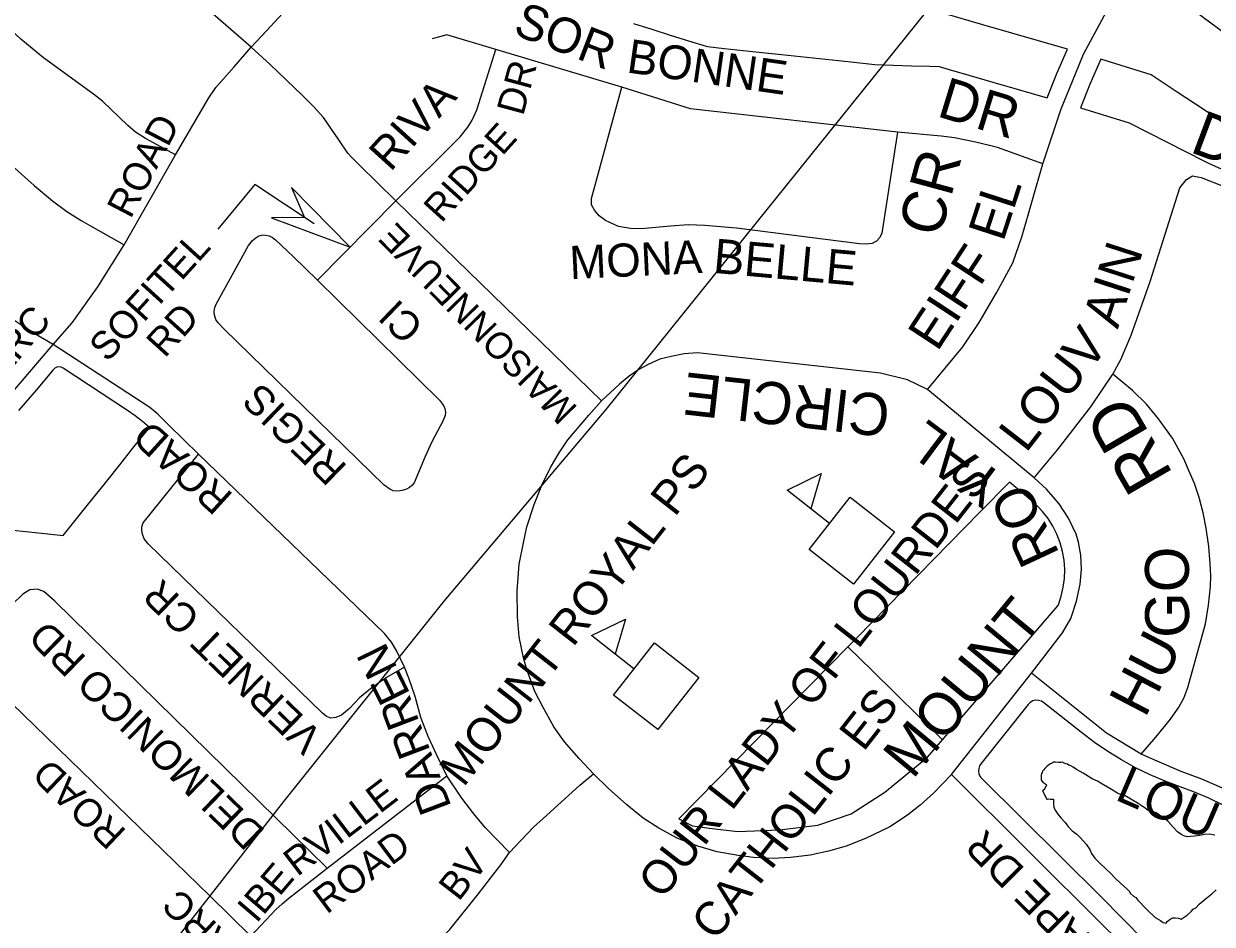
# Model space of a CAD drawing. Extents: x 586326 to 623965, y 4819854 to 4857850.
# Drawn here: x 600266 to 601060, y 4849167 to 4849768 of the extents above; entities that cross this region are included whole.
import ezdxf

# ---------------------------------------------------------------- set-up
doc = ezdxf.new("R2010")
doc.units = 0
for name, color, linetype in [('Lots_Concessions', 7, 'Continuous'), ('Minor Rd Lbls', 7, 'Continuous'), ('Minor Rds', 7, 'Continuous'), ('Park Outlines', 7, 'Continuous'), ('Proposed Secondary Rds', 7, 'Continuous'), ('School Syms_Lbls', 7, 'Continuous'), ('Secondary Rds Lbls', 7, 'Continuous'), ('SWM Ponds', 7, 'Continuous')]:
    doc.layers.add(name, color=color, linetype=linetype)

msp = doc.modelspace()

# ---------------------------------------------------------------- linework, layer by layer
at = {"layer": 'Lots_Concessions'}
for p, q in [((600655.2, 4849510.35), (601091.64, 4850052.78)), ((600546.85, 4849382.43), (600655.2, 4849510.35)), ((600439.86, 4849248.73), (600546.85, 4849382.43)), ((600363.18, 4849150.39), (600439.86, 4849248.73))]:
    msp.add_line(p, q, dxfattribs=at)
at = {"layer": 'Minor Rd Lbls'}
for p, q in [((600420.64, 4849660.54), (600395.87, 4849630.8)), ((600460.06, 4849634.36), (600420.64, 4849660.54))]:
    msp.add_line(p, q, dxfattribs=at)
msp.add_lwpolyline([(600431.71, 4849638.19), (600484.23, 4849618.66), (600444.93, 4849658.59), (600453.62, 4849638.48)], close=True, dxfattribs=at)
at = {"layer": 'Minor Rds'}
for points in [[(600418.14, 4849752.19), (600428.43, 4849763.03), (600439.01, 4849774.67), (600447.34, 4849783.73), (600452.38, 4849789.46), (600457.89, 4849796.65), (600463.13, 4849804.38), (600468.01, 4849812.51), (600471.49, 4849819.01), (600476.31, 4849830.71), (600480.35, 4849843.01), (600484.32, 4849856.97), (600493.3, 4849898.39)], [(600367.5, 4849680.3), (600347.58, 4849691.27), (600340.94, 4849695.5), (600335.66, 4849700.01), (600318.85, 4849716.2), (600312.8, 4849720.93), (600279.45, 4849745.07), (600264.38, 4849757.61), (600212.31, 4849806.51), (600208.78, 4849809.08), (600205.47, 4849809.75), (600202.11, 4849809.13), (600198.92, 4849806.97), (600169.6, 4849771.26), (600166.71, 4849765.75), (600166.94, 4849760.62), (600170.94, 4849753.97), (600213.35, 4849713.23), (600273.27, 4849659.82), (600285.46, 4849649.72), (600295.03, 4849642.62), (600304.59, 4849636.5), (600310.82, 4849632.97), (600333.3, 4849620.37)], [(601006.11, 4849807.55), (601077.44, 4849754.61)], [(600581.53, 4849750.74), (600548.69, 4849760.55), (600538.92, 4849757.85)], [(600367.5, 4849680.3), (600389.77, 4849718.36), (600394.5, 4849725.38), (600406.77, 4849739.12), (600418.14, 4849752.19)], [(600514.77, 4849649.58), (600557.64, 4849692.47), (600562.66, 4849698.89), (600565.7, 4849703.49), (600568.84, 4849710.3), (600581.53, 4849750.74)], [(600665.6, 4849725.54), (600581.53, 4849750.74)], [(600849.58, 4849695.54), (600839.26, 4849627.97), (600837.9, 4849625.16), (600835.58, 4849622.72), (600832.69, 4849621.21), (600828.3, 4849620.67), (600824.2, 4849620.9), (600742.12, 4849631.39), (600721.02, 4849633.27), (600709.94, 4849633.69), (600697.99, 4849632.67), (600678.53, 4849630.88), (600671.34, 4849631.19), (600663.41, 4849632.6), (600654.58, 4849636.59), (600650.33, 4849639.64), (600647.34, 4849643.3), (600645.41, 4849646.94), (600645.27, 4849651.13), (600665.6, 4849725.54)], [(600849.58, 4849695.54), (600711.53, 4849711.1), (600665.6, 4849725.54)], [(600285.96, 4849553.69), (600271.72, 4849561.87), (600256.92, 4849571.66), (600249.31, 4849578.05), (600242.82, 4849583.99), (600129.63, 4849695.28), (600124.95, 4849699.23), (600121.36, 4849701.01), (600118.52, 4849701.35), (600114.74, 4849700.4), (600111.43, 4849697.7), (600082.89, 4849662.08), (600080.88, 4849655.89), (600081.55, 4849650.42), (600085.45, 4849644.55), (600236.59, 4849496.1)], [(600946.57, 4849674.44), (600916.35, 4849685.17), (600902.87, 4849688.5), (600887.68, 4849691.66), (600878.85, 4849692.75), (600849.58, 4849695.54)], [(600333.3, 4849620.37), (600367.5, 4849680.3)], [(600993.44, 4849533.92), (600998.64, 4849543.69), (601005.67, 4849559.91), (601018.39, 4849595.83), (601038.24, 4849658.38), (601042.57, 4849663.92), (601046.66, 4849666.3), (601052.44, 4849665.13), (601084.03, 4849652.72), (601129.26, 4849636.34)], [(600462.49, 4849596.62), (600514.77, 4849649.58)], [(600534.37, 4849478.96), (600527.02, 4849461.47), (600525.38, 4849459.5), (600523.87, 4849458.29), (600521.87, 4849457.08), (600519.91, 4849456.41), (600517.54, 4849456.07), (600515.41, 4849455.91), (600512.98, 4849455.99), (600510.58, 4849457.08), (600507, 4849459.71), (600399.86, 4849564.15), (600396.15, 4849568.24), (600394.44, 4849570.52), (600393.53, 4849573.28), (600393.28, 4849575.69), (600393.76, 4849578.38), (600394.82, 4849580.56), (600416.27, 4849619.72), (600418.92, 4849623.1), (600421.1, 4849625.03), (600423.32, 4849626.17), (600425.83, 4849626.95), (600427.7, 4849626.76), (600430.03, 4849626.18), (600432.34, 4849625.23), (600434.36, 4849623.66), (600446.39, 4849612.25)], [(600285.96, 4849553.69), (600298.5, 4849568.17), (600315.78, 4849592.17), (600333.3, 4849620.37)], [(600446.39, 4849612.25), (600462.49, 4849596.62)], [(600462.49, 4849596.62), (600543.87, 4849516.58), (600546.58, 4849512.94), (600547.5, 4849511.07), (600547.91, 4849508.65), (600547.61, 4849506.3), (600546.04, 4849502.46), (600538.71, 4849488.68), (600534.37, 4849478.96)], [(600236.59, 4849496.1), (600285.96, 4849553.69)], [(600383.03, 4849480.58), (600363, 4849500.18), (600355.83, 4849507.23), (600350.51, 4849511.6), (600285.96, 4849553.69)], [(600940.92, 4849464.79), (600956.4, 4849483.32), (600978.65, 4849512.11), (600993.44, 4849533.92)], [(601012.38, 4849280.29), (601022.14, 4849291.48), (601031.94, 4849303.65), (601037.38, 4849311.55), (601040.7, 4849317.64), (601043.57, 4849324.78), (601055.21, 4849367.33), (601057.3, 4849379.71), (601058.63, 4849392.09), (601058.82, 4849399.32), (601058.44, 4849407.4), (601057.52, 4849418.82), (601055.78, 4849431.04), (601053.77, 4849441.43), (601051.05, 4849451.66), (601047.95, 4849461.03), (601044, 4849470.05), (601040.73, 4849477.39), (601033.31, 4849491.22), (601023.8, 4849504.21), (601015.78, 4849513.95), (601006.54, 4849523.05), (600993.44, 4849533.92)], [(600520.39, 4849338.4), (600508.38, 4849331.42), (600497.67, 4849323.82), (600490.44, 4849317.88), (600483.67, 4849310.62), (600478.32, 4849306.21), (600474.53, 4849304.67), (600471.12, 4849304.33), (600468.22, 4849305.5), (600465.63, 4849307.7), (600349.24, 4849420.7), (600346.65, 4849424.02), (600345.55, 4849427.08), (600345.17, 4849429.58), (600345.09, 4849431.97), (600346.07, 4849434.71), (600383.03, 4849480.58)], [(600520.39, 4849338.4), (600515.35, 4849349.06), (600511.71, 4849355.01), (600507.22, 4849360.86), (600383.03, 4849480.58)], [(600468.79, 4849204.21), (600286.91, 4849382.48), (600279.73, 4849388.82), (600275.17, 4849390.37), (600270.29, 4849389.92), (600265.57, 4849387.08), (600223.99, 4849347.03)], [(600417.89, 4849158.65), (600390.43, 4849185.69), (600265.78, 4849306.63), (600235.56, 4849335.86), (600223.99, 4849347.03)], [(600548.84, 4849265.71), (600542.02, 4849279.67), (600536.34, 4849291.99), (600531.36, 4849304.81), (600527.48, 4849318.68), (600523.45, 4849330.97), (600520.39, 4849338.4)], [(601012.38, 4849280.29), (600989.13, 4849294.18), (600939.09, 4849334.39)], [(601101.17, 4849236.67), (601088.61, 4849245.04), (601075.98, 4849252.59), (601066.09, 4849257.72), (601052.72, 4849263.46), (601038.93, 4849268.66), (601023.06, 4849275.48), (601012.38, 4849280.29)], [(600468.79, 4849204.21), (600548.84, 4849265.71)], [(600590.68, 4849214.53), (600574.34, 4849231.24), (600566.76, 4849240.31), (600558.78, 4849250.89), (600548.84, 4849265.71)], [(600417.89, 4849158.65), (600434.62, 4849176.49), (600438.89, 4849180.39), (600443.35, 4849184.18), (600468.79, 4849204.21)]]:
    msp.add_lwpolyline(points, dxfattribs=at)
at = {"layer": 'Park Outlines'}
for points in [[(600673.47, 4849767.93), (600685.69, 4849764.13), (600697.91, 4849760.32), (600710.12, 4849756.52), (600721.83, 4849752.88), (600722.8, 4849752.58), (600733.9, 4849751.39), (600746.63, 4849750.04), (600759.35, 4849748.68), (600772.07, 4849747.32), (600784.8, 4849745.97), (600797.52, 4849744.61), (600810.25, 4849743.25), (600822.37, 4849741.96), (600834.5, 4849740.66), (600840.15, 4849740.47), (600846.73, 4849740.25), (600858.95, 4849739.85), (600871.17, 4849739.44), (600877.42, 4849739.23), (600884.08, 4849737.3), (600897.18, 4849733.5), (600913.38, 4849728.81), (600929.51, 4849724.14), (600949.63, 4849718.31), (600956.1, 4849734.69), (600963.11, 4849750.83), (600906.67, 4849767.19), (600882.96, 4849774.06)], [(601065.81, 4849702.67), (601054.28, 4849710.31), (601036.43, 4849722.12), (601019.03, 4849733.65), (600985.35, 4849744.15), (600978.26, 4849728.06), (600971.74, 4849711.74), (601004.27, 4849701.61), (601054.63, 4849676.03), (601057.8, 4849674.61), (601083.28, 4849663.18)], [(600256.86, 4849430.08), (600282.35, 4849427.28), (600292.54, 4849426.16), (600308.52, 4849446.15), (600321.63, 4849462.53), (600330.38, 4849473.48), (600339.14, 4849484.43), (600350.21, 4849498.27), (600345.54, 4849502.29), (600340.66, 4849506.06), (600335.6, 4849509.57), (600292.47, 4849537.91), (600291.14, 4849538.53), (600289.69, 4849538.73), (600288.24, 4849538.51), (600286.92, 4849537.87), (600285.84, 4849536.88), (600274.47, 4849523.18), (600262.79, 4849509.74)], [(601066.66, 4849246.31), (601057.44, 4849250.86), (601047.99, 4849254.93), (601038.35, 4849258.5), (601028.24, 4849262.24), (601018.32, 4849266.48), (601008.62, 4849271.19), (600999.17, 4849276.37), (600989.98, 4849282.01), (600981.07, 4849288.09), (600972.48, 4849294.61), (600947.36, 4849314.62), (600945.69, 4849315.63), (600943.81, 4849316.17), (600941.85, 4849316.21), (600939.95, 4849315.74), (600938.24, 4849314.79), (600936.83, 4849313.43), (600905.32, 4849273.89), (600904.39, 4849272.39), (600903.84, 4849270.72), (600903.69, 4849268.96), (600903.96, 4849267.22), (600904.63, 4849265.58), (600905.21, 4849264.69), (600905.91, 4849263.89), (600985.52, 4849184.93), (601028.4, 4849141.62)]]:
    msp.add_lwpolyline(points, dxfattribs=at)
for points in [[(600879.66, 4849289.92), (600885.67, 4849296.89), (600885.67, 4849296.89), (600956.71, 4849379.16), (600957.06, 4849380.02), (600958.99, 4849385.74), (600960.34, 4849391.62), (600961.11, 4849397.6), (600961.28, 4849403.63), (600960.86, 4849409.65), (600959.84, 4849415.6), (600958.24, 4849421.42), (600956.07, 4849427.05), (600953.36, 4849432.44), (600950.12, 4849437.54), (600946.4, 4849442.29), (600943.23, 4849445.68), (600939.8, 4849448.83), (600924.48, 4849461.85), (600904.69, 4849441.7), (600822.38, 4849357.88), (600822.38, 4849357.88), (600816.53, 4849351.92), (600832.69, 4849336.05)], [(600816.53, 4849351.92), (600804.63, 4849339.8), (600703.73, 4849237.04), (600712.72, 4849232.45), (600723.99, 4849230.94), (600742.93, 4849228.53), (600770.91, 4849229.75), (600796.44, 4849232.89), (600818.6, 4849240.35), (600841.16, 4849254.81), (600869.57, 4849278.21), (600879.66, 4849289.92), (600832.69, 4849336.05)]]:
    msp.add_lwpolyline(points, close=True, dxfattribs=at)
at = {"layer": 'Proposed Secondary Rds'}
for points in [[(600418.14, 4849752.19), (600392.67, 4849774.28), (600381.65, 4849783.88), (600371.41, 4849790.97), (600360.53, 4849797.04), (600351.13, 4849801.43), (600339.73, 4849806.34), (600316.2, 4849816.58), (600308.69, 4849820.31), (600303.39, 4849823.78), (600292.96, 4849831.13), (600285.52, 4849837.34), (600254.45, 4849868.24), (600241.43, 4849880.77), (600197.74, 4849922.8)], [(600946.57, 4849674.44), (600958.82, 4849711.01), (600968.36, 4849734.35), (600973.85, 4849747.44), (600987.55, 4849773.07), (600996.59, 4849789.7), (601006.11, 4849807.55)], [(600514.77, 4849649.58), (600490.17, 4849673.67), (600485.46, 4849678.41), (600482.72, 4849681.51), (600476.53, 4849690.36), (600466.32, 4849705.29), (600460.04, 4849712.33), (600452.43, 4849719.98), (600430.68, 4849740.57), (600418.14, 4849752.19)], [(600869.72, 4849523.68), (600893.15, 4849552.06), (600904.23, 4849568.49), (600915.82, 4849588.2), (600926.67, 4849608.16), (600932.88, 4849626.22), (600946.57, 4849674.44)], [(600651.95, 4849516.03), (600514.77, 4849649.58)], [(600869.72, 4849523.68), (600856.22, 4849530.12), (600838.37, 4849534.59), (600730.18, 4849546.66), (600716.04, 4849548.08), (600707.19, 4849547.45), (600698.47, 4849545.62), (600691.03, 4849543.84), (600683.06, 4849540.43), (600676.89, 4849537.05), (600670.39, 4849532.64), (600664.1, 4849527.27), (600651.95, 4849516.03)], [(600940.92, 4849464.79), (600869.72, 4849523.68)], [(600646.58, 4849267.17), (600636.99, 4849277.24), (600627.34, 4849288.58), (600620.23, 4849298.59), (600612.8, 4849311.77), (600607.54, 4849322.15), (600602.23, 4849336.66), (600600.03, 4849344.66), (600596.95, 4849358.52), (600595.92, 4849371.88), (600595.79, 4849389.17), (600596.96, 4849407.08), (600599.86, 4849421.25), (600602.23, 4849431.93), (600606.98, 4849446.81), (600612.11, 4849459.9), (600618, 4849471.59), (600623.63, 4849481.43), (600629.47, 4849490.1), (600643.55, 4849506.52), (600651.95, 4849516.03)], [(600939.09, 4849334.39), (600959.87, 4849361.25), (600965.28, 4849370.77), (600969.07, 4849382.29), (600971.57, 4849393.64), (600972.45, 4849403.66), (600971.95, 4849413.03), (600970.48, 4849421.7), (600968.94, 4849427.09), (600963.81, 4849437.87), (600957.59, 4849447.25), (600949.04, 4849457.09), (600940.92, 4849464.79)], [(600885.77, 4849266.74), (600939.09, 4849334.39)], [(600590.68, 4849214.53), (600598.44, 4849222.85), (600606.67, 4849231.44), (600613.03, 4849237.25), (600622.69, 4849245.93), (600637.55, 4849259.51), (600646.58, 4849267.17)], [(600885.77, 4849266.74), (600873.65, 4849254.27), (600864.75, 4849246.28), (600856.4, 4849239.53), (600844.49, 4849231.79), (600828.37, 4849223.85), (600815.41, 4849218.89), (600803.54, 4849215.55), (600791.38, 4849212.8), (600778.16, 4849211.26), (600766.54, 4849210.69), (600753.45, 4849211.28), (600743.27, 4849212.49), (600729.23, 4849214.97), (600716.21, 4849218.87), (600702.96, 4849223.97), (600690.35, 4849230.83), (600679.87, 4849237.62), (600668.89, 4849246.4), (600656.64, 4849257.34), (600646.58, 4849267.17)], [(601010.7, 4849142.63), (600987.65, 4849165.3), (600885.77, 4849266.74)], [(600541.42, 4849153.76), (600550.81, 4849163.15), (600569.61, 4849186.82), (600584.85, 4849206.32), (600590.68, 4849214.53)]]:
    msp.add_lwpolyline(points, dxfattribs=at)
at = {"layer": 'School Syms_Lbls'}
for p, q in [((600804.31, 4849434.3), (600775.9, 4849456.5)), ((600673.69, 4849337.19), (600645.28, 4849359.39))]:
    msp.add_line(p, q, dxfattribs=at)
for points in [[(600775.9, 4849456.5), (600798.67, 4849467.53), (600791.76, 4849444.03)], [(600790.67, 4849416.86), (600817.94, 4849451.75), (600847.55, 4849428.62), (600820.28, 4849393.72)], [(600645.28, 4849359.39), (600668.06, 4849370.42), (600661.15, 4849346.92)], [(600660.06, 4849319.74), (600687.32, 4849354.64), (600716.93, 4849331.51), (600689.66, 4849296.61)]]:
    msp.add_lwpolyline(points, close=True, dxfattribs=at)
at = {"layer": 'SWM Ponds'}
msp.add_lwpolyline([(601061.39, 4849226.07), (601057.98, 4849226.8), (601054.69, 4849226.54), (601051.32, 4849225.84), (601048.19, 4849225.45), (601045.17, 4849225.37), (601043.04, 4849225.11), (601040.74, 4849225.62), (601038.8, 4849226.75), (601036.66, 4849228.3), (601033.58, 4849231.6), (601030.25, 4849235.23), (601028.46, 4849236.88), (601026.12, 4849238.33), (601024.52, 4849239.57), (601022.4, 4849240.97), (601019.75, 4849242.02), (601016.63, 4849242.79), (601014.76, 4849244.51), (601012.62, 4849245.64), (601011.68, 4849246.65), (601010.31, 4849247.21), (601006.57, 4849249.49), (601002.43, 4849252.08), (601000.36, 4849253.06), (600998.98, 4849253.1), (600996.62, 4849254.18), (600991.47, 4849257.3), (600987.27, 4849259.82), (600983.16, 4849262.13), (600979.65, 4849263.71), (600973.48, 4849267.5), (600969.06, 4849270.06), (600966.94, 4849271.46), (600965.45, 4849272.43), (600964.1, 4849272.84), (600963.06, 4849273.65), (600961.93, 4849273.77), (600960.82, 4849274.24), (600959.63, 4849274.86), (600958.71, 4849274.67), (600957.23, 4849274.74), (600955.07, 4849274.95), (600953.67, 4849274.95), (600953.16, 4849274.39), (600951.82, 4849273.82), (600950.49, 4849272.94), (600949.24, 4849271.92), (600947.94, 4849270.75), (600947.23, 4849269.76), (600946.44, 4849268.91), (600946.26, 4849268.02), (600945.72, 4849267.41), (600945.63, 4849266.39), (600945.51, 4849264.68), (600945.49, 4849263.42), (600945.81, 4849262.59), (600946.75, 4849261.66), (600948.05, 4849260.77), (600948.76, 4849259.96), (600949.06, 4849259.23), (600948.96, 4849258.9), (600948.42, 4849258.4), (600947.98, 4849257.23), (600947.24, 4849256.45), (600946.49, 4849255.82), (600949.35, 4849250.18), (600949.77, 4849250.31), (600950.7, 4849250.35), (600951.69, 4849250.22), (600952.87, 4849250.26), (600953.7, 4849250.28), (600953.79, 4849249.54), (600953.87, 4849247.17), (600953.94, 4849244.8), (600954.91, 4849242.75), (600956.59, 4849240.29), (600958.64, 4849237.65), (600961.3, 4849234.81), (600963.59, 4849231.99), (600966.33, 4849229.07), (600969.27, 4849226.91), (600971.87, 4849224.49), (600975.58, 4849220.18), (600977.98, 4849216.51), (600979.24, 4849213.85), (600981.27, 4849210.85), (600984.53, 4849207.79), (600988.94, 4849203.57), (600991.87, 4849200.9), (600994.96, 4849197.46), (600998.62, 4849194.08), (601003.06, 4849190.23), (601004.28, 4849188.8), (601005.17, 4849187.17), (601007.18, 4849185.47), (601008.82, 4849184.56), (601010.04, 4849182.72), (601016.2, 4849176.62), (601021.77, 4849171.24), (601025.13, 4849169.13), (601027.01, 4849167.92), (601028.95, 4849167.43), (601029.76, 4849168.47), (601030.46, 4849169.21), (601031.57, 4849170.14), (601033.35, 4849170.93), (601034.99, 4849171.06), (601037.27, 4849170.69), (601039.08, 4849170.05), (601042.98, 4849172.73), (601045.76, 4849175.31), (601047.09, 4849176.84), (601048.71, 4849177.76), (601050.94, 4849180.13), (601055.08, 4849183.45), (601059.46, 4849187.09), (601062.45, 4849189.76)], dxfattribs=at)

# ---------------------------------------------------------------- texts
at = {"layer": 'Minor Rd Lbls'}
for s, height, rotation, p in [('SOR', 23.447, 339.05213, (600592.15, 4849761.08)), ('BONNE', 22.537, 351.89519, (600668.15, 4849735.42)), ('DR', 18.466, 74.86086, (600599.64, 4849705.82)), ('RIVA ', 21.653, 47.84629, (600511.09, 4849668.5)), ('DR', 27.472, 342.95903, (600875.1, 4849706.33)), ('ROAD', 18.639, 62.44982, (600337.54, 4849637.03)), ('RIDGE ', 18.082, 47.84629, (600545.14, 4849634.33)), ('DRIVE', 29.88, 339.44289, (601043.91, 4849682.54)), ('CR', 29.154, 74.83445, (600877.94, 4849624.4)), ('SOFITEL', 18.639, 47.79528, (600322.19, 4849541.3)), ('MONA', 22.095, 2.70045, (600631.13, 4849597.35)), ('BELLE', 22.987, 354.82924, (600726.09, 4849601.62)), ('AIN', 25.002, 71.99553, (600996.65, 4849563.6)), ('CI', 19.619, 135.91063, (600534.33, 4849566.71)), ('LEPARC', 18.639, 49.71109, (600220.92, 4849493.49)), ('RD', 18.639, 47.79528, (600360.35, 4849544.18)), ('LOUV', 25.002, 52.23468, (600935.42, 4849480.76)), ('REGIS ', 19.619, 135.91063, (600482.99, 4849472.29)), ('RD', 32.99, 120.08947, (601034.06, 4849466.87)), ('ROAD', 19.619, 137.7674, (600406.83, 4849453.27)), ('GO', 29.294, 90.15511, (601044.32, 4849357.91)), ('VERNET CR', 19.619, 135.91063, (600466.83, 4849292.83)), ('DELMONICO RD', 19.6195, 135.91063, (600428.23, 4849228.84)), ('HU', 28.156, 62.41347, (601014.85, 4849303.85)), ('EN', 21.439, 116.24619, (600524.63, 4849320.32)), ('DARR', 21.439, 110.72937, (600552.09, 4849245.12)), ('ROAD', 18.639, 136.43385, (600335.59, 4849228.83)), ('LOU', 25.002, 336.62593, (600993.97, 4849250.2)), ('RVILLE', 18.639, 37.37309, (600448.92, 4849198.08)), ('ROAD', 18.639, 36.91715, (600468.49, 4849172.95)), ('IBE', 18.639, 49.50928, (600421.61, 4849166.83)), ('LEPARC', 18.639, 136.46355, (600442.37, 4849122.67))]:
    msp.add_text(s, height=height, rotation=rotation, dxfattribs=at).set_placement(p)
at = {"layer": 'School Syms_Lbls'}
for s, p in [('MOUNT ROYAL PS', (600559.87, 4849257.59)), ('OUR LADY OF LOURDES', (600692.64, 4849182.53)), ('CATHOLIC ES', (600728.1, 4849154.83))]:
    msp.add_text(s, height=22.5, rotation=52.00002, dxfattribs=at).set_placement(p)
at = {"layer": 'Secondary Rds Lbls'}
for s, height, rotation, p in [('EL', 25.002, 71.99553, (600920.2, 4849621.71)), ('MAISONNEUVE   ', 17.6575, 134.36789, (600636.7, 4849511.38)), ('EIFF', 25.002, 56.75795, (600876.17, 4849548.38)), ('CIRCLE', 28.156, 173.58731, (600845.82, 4849519.76)), ('YAL', 26.532, 143.25158, (600923.2, 4849464.3)), ('RO', 27.063, 114.97688, (600958.11, 4849413.82)), ('MOUNT', 28.156, 50.40668, (600859.8, 4849262.93)), ('LANDSCAPE DR', 20.2516, 134.9622, (601056.65, 4849082.02)), ('BV', 18.639, 52.24183, (600556.68, 4849181.39))]:
    msp.add_text(s, height=height, rotation=rotation, dxfattribs=at).set_placement(p)

doc.saveas('drawing.dxf')
